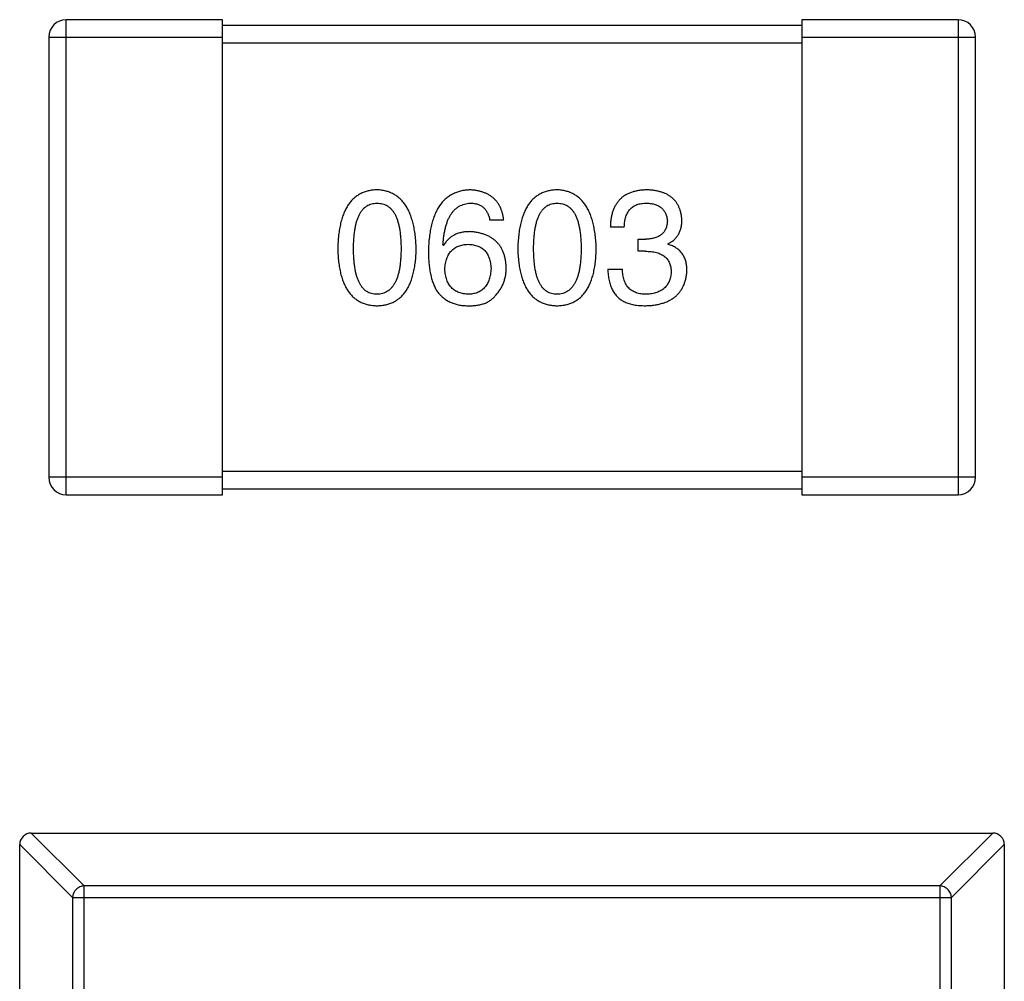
# Model space of a CAD drawing. Header units: millimetres. Extents: x 42 to 554, y 166 to 335.
# Tile 376 of 410: x 469.59 to 471.29, y 276.31 to 277.97. Entities that reach past the tile are written whole.
import ezdxf

# ---------------------------------------------------------------- set-up
doc = ezdxf.new("R2010")
doc.units = ezdxf.units.MM
doc.header["$LTSCALE"] = 30.734
doc.layers.get('0').update_dxf_attribs({"linetype": 'CONTINUOUS'})

msp = doc.modelspace()

# ---------------------------------------------------------------- linework, layer by layer
at = {"linetype": 'Continuous'}
for p, q in [((469.6745, 277.1545), (469.6745, 277.9745)), ((469.9445, 277.9745), (469.6745, 277.9745)), ((469.9445, 277.1545), (469.9445, 277.9745)), ((470.9445, 277.9745), (470.9445, 277.1545)), ((471.2145, 277.9745), (470.9445, 277.9745)), ((471.2145, 277.9745), (471.2145, 277.1545)), ((470.9445, 277.9645), (469.9445, 277.9645)), ((469.6445, 277.9445), (469.6445, 277.1845)), ((469.6445, 277.9445), (469.9445, 277.9445)), ((469.9445, 277.9345), (470.9445, 277.9345)), ((470.9445, 277.9445), (471.2445, 277.9445)), ((471.2445, 277.1845), (471.2445, 277.9445)), ((470.43, 277.6283), (470.406, 277.6283)), ((470.6381, 277.6162), (470.6141, 277.6162)), ((470.6622, 277.5747), (470.6622, 277.5955)), ((470.6622, 277.5955), (470.6753, 277.5955)), ((470.3262, 277.5845), (470.3251, 277.5856)), ((470.7136, 277.5878), (470.7136, 277.5867)), ((470.6742, 277.5747), (470.6622, 277.5747)), ((470.6097, 277.5441), (470.6349, 277.5441)), ((470.9445, 277.1945), (469.9445, 277.1945)), ((469.9445, 277.1845), (469.6445, 277.1845)), ((471.2445, 277.1845), (470.9445, 277.1845)), ((469.6745, 277.1545), (469.9445, 277.1545)), ((469.9445, 277.1645), (470.9445, 277.1645)), ((470.9445, 277.1545), (471.2145, 277.1545)), ((469.614, 276.5705), (469.7054, 276.4791)), ((469.6143, 276.5705), (471.2743, 276.5705)), ((471.1832, 276.4791), (471.2746, 276.5705)), ((469.6857, 276.4594), (469.5943, 276.5508)), ((469.5943, 273.5905), (469.5943, 276.5505)), ((471.2943, 276.5508), (471.2029, 276.4594)), ((471.2943, 276.5505), (471.2943, 273.5905)), ((469.7054, 273.6619), (469.7054, 276.4791)), ((471.1832, 276.4791), (469.7054, 276.4791)), ((471.1832, 276.4791), (471.1832, 273.6619)), ((469.6857, 276.4594), (469.6857, 273.6816)), ((469.6857, 276.4594), (471.2029, 276.4594)), ((471.2029, 273.6816), (471.2029, 276.4594))]:
    msp.add_line(p, q, dxfattribs=at)
for centre, radius, start, end in [((469.6745, 277.9445), 0.03, 90, 180), ((471.2145, 277.9445), 0.03, 0, 90), ((469.6745, 277.1845), 0.03, 180, 270), ((471.2145, 277.1845), 0.03, 270, 0), ((469.6143, 276.5505), 0.02, 90, 180), ((471.2743, 276.5505), 0.02, 0, 90)]:
    msp.add_arc(centre, radius, start, end, dxfattribs=at)
for points, knots in [([(470.2112, 277.6807), (470.2085, 277.6806), (470.2034, 277.6804), (470.1958, 277.6791), (470.1889, 277.6769), (470.1823, 277.6741), (470.1763, 277.6704), (470.1708, 277.666), (470.1658, 277.6608), (470.1613, 277.6547), (470.1573, 277.648), (470.1538, 277.6404), (470.1508, 277.6321), (470.1483, 277.623), (470.1463, 277.6131), (470.1449, 277.6024), (470.1438, 277.591), (470.1436, 277.5831), (470.1434, 277.5791)], [0, 0, 0, 0, 0.057911, 0.113262, 0.165956, 0.217443, 0.268511, 0.319665, 0.372, 0.426129, 0.483365, 0.543779, 0.607756, 0.676562, 0.749704, 0.827713, 0.911177, 1, 1, 1, 1]), ([(470.2789, 277.5791), (470.2788, 277.5831), (470.2784, 277.5909), (470.2773, 277.6022), (470.2757, 277.6128), (470.2736, 277.6226), (470.2711, 277.6316), (470.2681, 277.6399), (470.2646, 277.6474), (470.2605, 277.6542), (470.256, 277.6602), (470.2511, 277.6655), (470.2456, 277.67), (470.2397, 277.6737), (470.2332, 277.6766), (470.2263, 277.6788), (470.2189, 277.6803), (470.2138, 277.6806), (470.2112, 277.6807)], [0, 0, 0, 0, 0.088475, 0.171606, 0.249595, 0.322626, 0.391327, 0.455765, 0.516374, 0.573675, 0.628522, 0.681161, 0.732559, 0.783563, 0.83504, 0.887639, 0.942585, 1, 1, 1, 1]), ([(470.3721, 277.6807), (470.3693, 277.6806), (470.3637, 277.6802), (470.3557, 277.6788), (470.3483, 277.6765), (470.3413, 277.6734), (470.3349, 277.6696), (470.329, 277.6649), (470.3237, 277.6594), (470.3189, 277.6531), (470.3146, 277.646), (470.3109, 277.6382), (470.3077, 277.6295), (470.3052, 277.6201), (470.303, 277.6099), (470.3015, 277.5989), (470.3003, 277.5871), (470.3001, 277.5789), (470.3, 277.5747)], [0, 0, 0, 0, 0.058957, 0.115262, 0.16907, 0.221312, 0.273147, 0.324961, 0.377649, 0.432026, 0.488925, 0.549039, 0.612912, 0.680653, 0.753056, 0.830314, 0.912483, 1, 1, 1, 1]), ([(470.43, 277.6283), (470.4298, 277.6303), (470.4293, 277.6342), (470.428, 277.6398), (470.4264, 277.6451), (470.4244, 277.65), (470.4221, 277.6545), (470.4194, 277.6587), (470.4163, 277.6626), (470.4129, 277.6661), (470.409, 277.6691), (470.4048, 277.6719), (470.4003, 277.6743), (470.3953, 277.6763), (470.39, 277.678), (470.3844, 277.6793), (470.3784, 277.6802), (470.3742, 277.6805), (470.3721, 277.6807)], [0, 0, 0, 0, 0.06947, 0.136096, 0.199592, 0.260665, 0.319672, 0.377156, 0.433415, 0.489984, 0.546535, 0.604276, 0.663499, 0.725182, 0.788953, 0.855683, 0.926216, 1, 1, 1, 1]), ([(470.5221, 277.6807), (470.5194, 277.6806), (470.5142, 277.6804), (470.5067, 277.6791), (470.4997, 277.6769), (470.4932, 277.6741), (470.4872, 277.6704), (470.4816, 277.666), (470.4766, 277.6608), (470.4722, 277.6547), (470.4681, 277.648), (470.4647, 277.6404), (470.4617, 277.6321), (470.4592, 277.623), (470.4572, 277.6131), (470.4557, 277.6024), (470.4547, 277.591), (470.4544, 277.5831), (470.4543, 277.5791)], [0, 0, 0, 0, 0.057911, 0.113262, 0.165956, 0.217443, 0.268511, 0.319665, 0.372, 0.426129, 0.483365, 0.543779, 0.607756, 0.676562, 0.749704, 0.827713, 0.911177, 1, 1, 1, 1]), ([(470.5898, 277.5791), (470.5896, 277.5831), (470.5893, 277.5909), (470.5882, 277.6022), (470.5865, 277.6128), (470.5845, 277.6226), (470.582, 277.6316), (470.5789, 277.6399), (470.5754, 277.6474), (470.5714, 277.6542), (470.5669, 277.6602), (470.562, 277.6655), (470.5565, 277.67), (470.5505, 277.6737), (470.5441, 277.6766), (470.5372, 277.6788), (470.5298, 277.6803), (470.5247, 277.6806), (470.5221, 277.6807)], [0, 0, 0, 0, 0.088475, 0.171606, 0.249595, 0.322626, 0.391327, 0.455765, 0.516374, 0.573675, 0.628522, 0.681161, 0.732559, 0.783563, 0.83504, 0.887639, 0.942585, 1, 1, 1, 1]), ([(470.6775, 277.6807), (470.675, 277.6806), (470.6701, 277.6805), (470.663, 277.6796), (470.6564, 277.6783), (470.6502, 277.6764), (470.6445, 277.6741), (470.6394, 277.6713), (470.6346, 277.668), (470.6304, 277.6641), (470.6267, 277.6598), (470.6234, 277.655), (470.6207, 277.6497), (470.6183, 277.644), (470.6165, 277.6377), (470.6152, 277.631), (470.6143, 277.6238), (470.6142, 277.6188), (470.6141, 277.6162)], [0, 0, 0, 0, 0.073232, 0.142595, 0.207997, 0.270074, 0.329156, 0.386529, 0.441846, 0.496976, 0.551877, 0.607941, 0.665637, 0.725446, 0.788542, 0.855101, 0.925196, 1, 1, 1, 1]), ([(470.7376, 277.6294), (470.7374, 277.6313), (470.7371, 277.6352), (470.736, 277.6409), (470.7346, 277.6461), (470.7327, 277.651), (470.7304, 277.6555), (470.7277, 277.6597), (470.7246, 277.6635), (470.721, 277.6669), (470.717, 277.6699), (470.7126, 277.6726), (470.7077, 277.6749), (470.7025, 277.6768), (470.6968, 277.6784), (470.6907, 277.6795), (470.6843, 277.6804), (470.6798, 277.6806), (470.6775, 277.6807)], [0, 0, 0, 0, 0.067521, 0.132139, 0.193339, 0.252064, 0.309083, 0.364848, 0.420021, 0.475612, 0.532002, 0.589602, 0.649896, 0.712634, 0.778603, 0.848416, 0.922155, 1, 1, 1, 1]), ([(470.1708, 277.5791), (470.1708, 277.5823), (470.1708, 277.5884), (470.1713, 277.5973), (470.1721, 277.6057), (470.1731, 277.6134), (470.1746, 277.6204), (470.1763, 277.6269), (470.1783, 277.6328), (470.1807, 277.638), (470.1834, 277.6427), (470.1864, 277.6467), (470.1898, 277.6501), (470.1934, 277.653), (470.1974, 277.6551), (470.2017, 277.6567), (470.2064, 277.6576), (470.2096, 277.6577), (470.2112, 277.6578)], [0, 0, 0, 0, 0.096452, 0.187278, 0.271765, 0.350519, 0.423437, 0.491321, 0.554011, 0.612224, 0.666281, 0.717003, 0.764884, 0.811423, 0.856783, 0.902993, 0.950236, 1, 1, 1, 1]), ([(470.2112, 277.6578), (470.2129, 277.6577), (470.2161, 277.6576), (470.2209, 277.6567), (470.2253, 277.6551), (470.2295, 277.653), (470.2332, 277.6501), (470.2366, 277.6467), (470.2397, 277.6427), (470.2425, 277.638), (470.2449, 277.6328), (470.247, 277.6269), (470.2488, 277.6204), (470.2502, 277.6134), (470.2513, 277.6057), (470.2521, 277.5973), (470.2526, 277.5884), (470.2527, 277.5823), (470.2527, 277.5791)], [0, 0, 0, 0, 0.050604, 0.098688, 0.145699, 0.191791, 0.238625, 0.286717, 0.337546, 0.391814, 0.449755, 0.512106, 0.579685, 0.652048, 0.730262, 0.814146, 0.904281, 1, 1, 1, 1]), ([(470.3251, 277.5856), (470.3253, 277.5885), (470.3257, 277.594), (470.3267, 277.6019), (470.328, 277.6093), (470.3296, 277.6163), (470.3315, 277.6226), (470.3336, 277.6285), (470.3361, 277.6338), (470.3389, 277.6386), (470.342, 277.6429), (470.3454, 277.6466), (470.3491, 277.6499), (470.3531, 277.6525), (470.3574, 277.6547), (470.3621, 277.6562), (470.367, 277.6574), (470.3704, 277.6576), (470.3721, 277.6578)], [0, 0, 0, 0, 0.089218, 0.173709, 0.252753, 0.326963, 0.397099, 0.462534, 0.524018, 0.582178, 0.637235, 0.689955, 0.741228, 0.791618, 0.841661, 0.892925, 0.945259, 1, 1, 1, 1]), ([(470.3721, 277.6578), (470.3744, 277.6577), (470.3787, 277.6576), (470.3848, 277.6561), (470.3902, 277.6538), (470.3949, 277.6505), (470.3988, 277.6463), (470.402, 277.6411), (470.4045, 277.635), (470.4055, 277.6306), (470.406, 277.6283)], [0, 0, 0, 0, 0.136586, 0.261496, 0.378089, 0.490612, 0.605522, 0.725767, 0.8561, 1, 1, 1, 1]), ([(470.4816, 277.5791), (470.4816, 277.5823), (470.4817, 277.5884), (470.4822, 277.5973), (470.483, 277.6057), (470.484, 277.6134), (470.4855, 277.6204), (470.4871, 277.6269), (470.4892, 277.6328), (470.4916, 277.638), (470.4943, 277.6427), (470.4973, 277.6467), (470.5006, 277.6501), (470.5043, 277.653), (470.5083, 277.6551), (470.5126, 277.6567), (470.5172, 277.6576), (470.5204, 277.6577), (470.5221, 277.6578)], [0, 0, 0, 0, 0.096452, 0.187278, 0.271765, 0.350519, 0.423437, 0.491321, 0.554011, 0.612224, 0.666281, 0.717003, 0.764884, 0.811423, 0.856783, 0.902993, 0.950236, 1, 1, 1, 1]), ([(470.5221, 277.6578), (470.5237, 277.6577), (470.527, 277.6576), (470.5318, 277.6567), (470.5362, 277.6551), (470.5403, 277.653), (470.5441, 277.6501), (470.5475, 277.6467), (470.5506, 277.6427), (470.5534, 277.638), (470.5558, 277.6328), (470.5579, 277.6269), (470.5596, 277.6204), (470.5611, 277.6134), (470.5622, 277.6057), (470.563, 277.5973), (470.5635, 277.5884), (470.5636, 277.5823), (470.5636, 277.5791)], [0, 0, 0, 0, 0.050604, 0.098688, 0.145699, 0.191791, 0.238625, 0.286717, 0.337546, 0.391814, 0.449755, 0.512106, 0.579685, 0.652048, 0.730262, 0.814146, 0.904281, 1, 1, 1, 1]), ([(470.6381, 277.6162), (470.6382, 277.6179), (470.6384, 277.6212), (470.639, 277.6259), (470.6397, 277.6303), (470.6409, 277.6344), (470.6423, 277.6381), (470.644, 277.6415), (470.6459, 277.6447), (470.6482, 277.6474), (470.6507, 277.6499), (470.6536, 277.652), (470.6567, 277.6538), (470.6601, 277.6553), (470.6638, 277.6564), (470.6677, 277.6572), (470.672, 277.6577), (470.6749, 277.6577), (470.6764, 277.6578)], [0, 0, 0, 0, 0.078134, 0.15164, 0.221358, 0.286689, 0.348614, 0.407697, 0.464247, 0.520153, 0.574432, 0.629291, 0.684538, 0.742032, 0.801329, 0.863637, 0.930123, 1, 1, 1, 1]), ([(470.6764, 277.6578), (470.6778, 277.6577), (470.6804, 277.6576), (470.6843, 277.6571), (470.6879, 277.6564), (470.6913, 277.6555), (470.6945, 277.6544), (470.6974, 277.653), (470.7, 277.6514), (470.7024, 277.6496), (470.7045, 277.6476), (470.7064, 277.6453), (470.7081, 277.6429), (470.7095, 277.6401), (470.7106, 277.6372), (470.7115, 277.6341), (470.7121, 277.6307), (470.7123, 277.6284), (470.7125, 277.6272)], [0, 0, 0, 0, 0.078051, 0.151197, 0.220412, 0.286742, 0.34933, 0.409464, 0.467368, 0.52298, 0.578639, 0.633998, 0.690142, 0.746855, 0.805868, 0.867776, 0.932345, 1, 1, 1, 1]), ([(470.7125, 277.6272), (470.7124, 277.6259), (470.7122, 277.6235), (470.7117, 277.62), (470.7109, 277.6168), (470.7098, 277.6137), (470.7084, 277.6109), (470.7068, 277.6084), (470.7049, 277.606), (470.7027, 277.6039), (470.7002, 277.602), (470.6974, 277.6004), (470.6944, 277.599), (470.6911, 277.5978), (470.6875, 277.5969), (470.6837, 277.5962), (470.6796, 277.5957), (470.6768, 277.5955), (470.6753, 277.5955)], [0, 0, 0, 0, 0.067741, 0.131599, 0.192143, 0.249977, 0.306453, 0.361639, 0.416449, 0.471489, 0.527582, 0.584873, 0.644974, 0.70814, 0.77492, 0.845909, 0.920585, 1, 1, 1, 1]), ([(470.7136, 277.5878), (470.7155, 277.5888), (470.7192, 277.5907), (470.7242, 277.5943), (470.7283, 277.5987), (470.7318, 277.6036), (470.7344, 277.6092), (470.7363, 277.6154), (470.7374, 277.6222), (470.7375, 277.6269), (470.7376, 277.6294)], [0, 0, 0, 0, 0.125227, 0.244792, 0.361427, 0.478215, 0.59667, 0.722058, 0.856314, 1, 1, 1, 1]), ([(470.3721, 277.6086), (470.3695, 277.6085), (470.3644, 277.6084), (470.357, 277.6073), (470.3503, 277.6054), (470.3442, 277.6028), (470.3387, 277.5993), (470.3338, 277.5952), (470.3296, 277.5902), (470.3273, 277.5865), (470.3262, 277.5845)], [0, 0, 0, 0, 0.144617, 0.279572, 0.40596, 0.526097, 0.64389, 0.760003, 0.877724, 1, 1, 1, 1]), ([(470.4344, 277.5463), (470.4343, 277.5486), (470.434, 277.5532), (470.433, 277.5599), (470.4316, 277.5661), (470.4298, 277.5719), (470.4275, 277.5773), (470.4247, 277.5822), (470.4215, 277.5868), (470.4178, 277.5909), (470.4136, 277.5946), (470.4091, 277.5979), (470.404, 277.6007), (470.3985, 277.6032), (470.3925, 277.6052), (470.3861, 277.6067), (470.3793, 277.6079), (470.3745, 277.6084), (470.3721, 277.6086)], [0, 0, 0, 0, 0.071527, 0.139094, 0.20346, 0.264939, 0.323904, 0.381383, 0.437591, 0.493343, 0.549401, 0.606085, 0.664838, 0.725424, 0.788712, 0.855452, 0.925772, 1, 1, 1, 1]), ([(470.1434, 277.5791), (470.1436, 277.5752), (470.1438, 277.5675), (470.1449, 277.5565), (470.1463, 277.5462), (470.1483, 277.5366), (470.1508, 277.5278), (470.1538, 277.5198), (470.1573, 277.5124), (470.1613, 277.5059), (470.1658, 277.5), (470.1708, 277.495), (470.1763, 277.4907), (470.1823, 277.4871), (470.1889, 277.4844), (470.1959, 277.4823), (470.2034, 277.4811), (470.2085, 277.4808), (470.2112, 277.4807)], [0, 0, 0, 0, 0.087693, 0.170223, 0.247496, 0.319826, 0.387768, 0.451403, 0.511459, 0.568358, 0.622671, 0.675251, 0.726739, 0.778422, 0.830759, 0.884394, 0.940865, 1, 1, 1, 1]), ([(470.2112, 277.5004), (470.2096, 277.5005), (470.2064, 277.5006), (470.2017, 277.5015), (470.1974, 277.503), (470.1934, 277.5053), (470.1897, 277.508), (470.1864, 277.5114), (470.1834, 277.5155), (470.1807, 277.5202), (470.1783, 277.5254), (470.1763, 277.5313), (470.1746, 277.5378), (470.1731, 277.5448), (470.1721, 277.5525), (470.1713, 277.5608), (470.1708, 277.5698), (470.1708, 277.5759), (470.1708, 277.5791)], [0, 0, 0, 0, 0.049766, 0.097012, 0.143225, 0.188786, 0.235079, 0.282962, 0.333687, 0.387747, 0.445963, 0.508657, 0.576545, 0.649868, 0.72822, 0.812712, 0.903543, 1, 1, 1, 1]), ([(470.2112, 277.4807), (470.2138, 277.4808), (470.219, 277.4811), (470.2265, 277.4823), (470.2335, 277.4844), (470.2401, 277.4871), (470.2461, 277.4907), (470.2516, 277.495), (470.2566, 277.5), (470.2611, 277.5059), (470.2651, 277.5124), (470.2686, 277.5198), (470.2716, 277.5278), (470.274, 277.5366), (470.2761, 277.5462), (470.2775, 277.5565), (470.2785, 277.5675), (470.2788, 277.5752), (470.2789, 277.5791)], [0, 0, 0, 0, 0.059134, 0.115603, 0.169236, 0.221572, 0.273254, 0.32474, 0.377319, 0.431815, 0.488555, 0.548609, 0.612242, 0.680182, 0.75251, 0.829782, 0.91231, 1, 1, 1, 1]), ([(470.2527, 277.5791), (470.2527, 277.576), (470.2526, 277.5699), (470.2521, 277.5611), (470.2513, 277.5529), (470.2502, 277.5452), (470.2488, 277.5382), (470.247, 277.5318), (470.2449, 277.5259), (470.2425, 277.5207), (470.2397, 277.516), (470.2366, 277.512), (470.2332, 277.5085), (470.2294, 277.5057), (470.2253, 277.5034), (470.2209, 277.5017), (470.2161, 277.5007), (470.2129, 277.5005), (470.2112, 277.5004)], [0, 0, 0, 0, 0.094834, 0.184067, 0.267029, 0.344713, 0.417334, 0.484367, 0.546941, 0.604717, 0.65953, 0.710539, 0.759381, 0.806382, 0.853027, 0.900623, 0.949121, 1, 1, 1, 1]), ([(470.3284, 277.5441), (470.3285, 277.5458), (470.3287, 277.5491), (470.3294, 277.5538), (470.3304, 277.5582), (470.3316, 277.5623), (470.3332, 277.5661), (470.335, 277.5696), (470.3371, 277.5727), (470.3395, 277.5756), (470.3422, 277.5781), (470.3452, 277.5803), (470.3484, 277.5822), (470.352, 277.5837), (470.3558, 277.585), (470.3599, 277.5859), (470.3642, 277.5865), (470.3673, 277.5867), (470.3688, 277.5867)], [0, 0, 0, 0, 0.076072, 0.148369, 0.216753, 0.281358, 0.342792, 0.401604, 0.458929, 0.514444, 0.569818, 0.625343, 0.681554, 0.739608, 0.800134, 0.863477, 0.929547, 1, 1, 1, 1]), ([(470.3688, 277.5867), (470.3703, 277.5867), (470.3732, 277.5865), (470.3775, 277.5859), (470.3815, 277.585), (470.3852, 277.5838), (470.3886, 277.5823), (470.3918, 277.5805), (470.3947, 277.5783), (470.3973, 277.5758), (470.3996, 277.5731), (470.4017, 277.57), (470.4034, 277.5666), (470.405, 277.5629), (470.4061, 277.5589), (470.4071, 277.5546), (470.4078, 277.55), (470.408, 277.5468), (470.4082, 277.5452)], [0, 0, 0, 0, 0.069884, 0.136529, 0.199638, 0.259844, 0.317774, 0.374356, 0.430026, 0.485148, 0.5409, 0.597889, 0.657472, 0.718614, 0.783613, 0.85129, 0.923712, 1, 1, 1, 1]), ([(470.4543, 277.5791), (470.4544, 277.5752), (470.4547, 277.5675), (470.4557, 277.5565), (470.4572, 277.5462), (470.4592, 277.5366), (470.4617, 277.5278), (470.4647, 277.5198), (470.4681, 277.5124), (470.4722, 277.5059), (470.4766, 277.5), (470.4816, 277.495), (470.4872, 277.4907), (470.4932, 277.4871), (470.4997, 277.4844), (470.5067, 277.4823), (470.5142, 277.4811), (470.5194, 277.4808), (470.5221, 277.4807)], [0, 0, 0, 0, 0.087693, 0.170223, 0.247496, 0.319826, 0.387768, 0.451403, 0.511459, 0.568358, 0.622671, 0.675251, 0.726739, 0.778422, 0.830759, 0.884394, 0.940865, 1, 1, 1, 1]), ([(470.5221, 277.5004), (470.5204, 277.5005), (470.5172, 277.5006), (470.5126, 277.5015), (470.5083, 277.503), (470.5043, 277.5053), (470.5006, 277.508), (470.4973, 277.5114), (470.4943, 277.5155), (470.4916, 277.5202), (470.4892, 277.5254), (470.4871, 277.5313), (470.4855, 277.5378), (470.484, 277.5448), (470.483, 277.5525), (470.4822, 277.5608), (470.4817, 277.5698), (470.4816, 277.5759), (470.4816, 277.5791)], [0, 0, 0, 0, 0.049766, 0.097012, 0.143225, 0.188786, 0.235079, 0.282962, 0.333687, 0.387747, 0.445963, 0.508657, 0.576545, 0.649868, 0.72822, 0.812712, 0.903543, 1, 1, 1, 1]), ([(470.5221, 277.4807), (470.5247, 277.4808), (470.5299, 277.4811), (470.5374, 277.4823), (470.5444, 277.4844), (470.5509, 277.4871), (470.5569, 277.4907), (470.5625, 277.495), (470.5675, 277.5), (470.572, 277.5059), (470.576, 277.5124), (470.5794, 277.5198), (470.5824, 277.5278), (470.5849, 277.5366), (470.5869, 277.5462), (470.5884, 277.5565), (470.5894, 277.5675), (470.5897, 277.5752), (470.5898, 277.5791)], [0, 0, 0, 0, 0.059134, 0.115603, 0.169236, 0.221572, 0.273254, 0.32474, 0.377319, 0.431815, 0.488555, 0.548609, 0.612242, 0.680182, 0.75251, 0.829782, 0.91231, 1, 1, 1, 1]), ([(470.5636, 277.5791), (470.5636, 277.576), (470.5635, 277.5699), (470.563, 277.5611), (470.5622, 277.5529), (470.5611, 277.5452), (470.5597, 277.5382), (470.5579, 277.5318), (470.5558, 277.5259), (470.5534, 277.5207), (470.5506, 277.516), (470.5475, 277.512), (470.5441, 277.5085), (470.5403, 277.5057), (470.5362, 277.5034), (470.5318, 277.5017), (470.527, 277.5007), (470.5237, 277.5005), (470.5221, 277.5004)], [0, 0, 0, 0, 0.094834, 0.184067, 0.267029, 0.344713, 0.417334, 0.484367, 0.546941, 0.604717, 0.65953, 0.710539, 0.759381, 0.806382, 0.853027, 0.900623, 0.949121, 1, 1, 1, 1]), ([(470.7463, 277.5419), (470.7463, 277.5434), (470.7463, 277.5461), (470.7458, 277.5502), (470.7453, 277.5541), (470.7443, 277.5578), (470.7432, 277.5613), (470.7418, 277.5646), (470.7401, 277.5677), (470.7382, 277.5707), (470.736, 277.5734), (470.7336, 277.5759), (470.7308, 277.5782), (470.7279, 277.5803), (470.7247, 277.5822), (470.7212, 277.584), (470.7175, 277.5855), (470.7149, 277.5863), (470.7136, 277.5867)], [0, 0, 0, 0, 0.071215, 0.138707, 0.20396, 0.266995, 0.327734, 0.387609, 0.445602, 0.503345, 0.561136, 0.618597, 0.677672, 0.738255, 0.799989, 0.863961, 0.930555, 1, 1, 1, 1]), ([(470.3, 277.5747), (470.3, 277.5712), (470.3, 277.5643), (470.3008, 277.5543), (470.3018, 277.5449), (470.3034, 277.5361), (470.3054, 277.5279), (470.3078, 277.5203), (470.3107, 277.5133), (470.313, 277.509), (470.3142, 277.507)], [0, 0, 0, 0, 0.151498, 0.29521, 0.430242, 0.557137, 0.677306, 0.790845, 0.898111, 1, 1, 1, 1]), ([(470.6742, 277.5747), (470.676, 277.5747), (470.6795, 277.5747), (470.6846, 277.5742), (470.6893, 277.5736), (470.6937, 277.5725), (470.6978, 277.5713), (470.7015, 277.5698), (470.7048, 277.5679), (470.7078, 277.5658), (470.7105, 277.5634), (470.7128, 277.5607), (470.7147, 277.5577), (470.7163, 277.5544), (470.7175, 277.5509), (470.7184, 277.547), (470.7189, 277.5429), (470.719, 277.5401), (470.719, 277.5386)], [0, 0, 0, 0, 0.082495, 0.159728, 0.232496, 0.300725, 0.365163, 0.425859, 0.483728, 0.538892, 0.592921, 0.646195, 0.699968, 0.754746, 0.811387, 0.870806, 0.933482, 1, 1, 1, 1]), ([(470.3699, 277.5004), (470.3683, 277.5005), (470.3652, 277.5006), (470.3607, 277.5013), (470.3565, 277.5022), (470.3526, 277.5035), (470.3489, 277.505), (470.3456, 277.507), (470.3425, 277.5092), (470.3398, 277.5119), (470.3373, 277.5147), (470.3352, 277.518), (470.3332, 277.5215), (470.3317, 277.5254), (470.3304, 277.5297), (470.3294, 277.5342), (470.3287, 277.539), (470.3285, 277.5424), (470.3284, 277.5441)], [0, 0, 0, 0, 0.070403, 0.137196, 0.200053, 0.260887, 0.31876, 0.37535, 0.430743, 0.485927, 0.541678, 0.598832, 0.657726, 0.719441, 0.783504, 0.851852, 0.923533, 1, 1, 1, 1]), ([(470.4082, 277.5452), (470.408, 277.5435), (470.4078, 277.5401), (470.4071, 277.5352), (470.4062, 277.5307), (470.405, 277.5265), (470.4036, 277.5225), (470.4018, 277.5189), (470.3999, 277.5156), (470.3976, 277.5127), (470.395, 277.51), (470.3922, 277.5076), (470.3891, 277.5056), (470.3858, 277.5039), (470.3822, 277.5025), (470.3783, 277.5015), (470.3742, 277.5008), (470.3714, 277.5005), (470.3699, 277.5004)], [0, 0, 0, 0, 0.078863, 0.153308, 0.223539, 0.289857, 0.35341, 0.413572, 0.471721, 0.528235, 0.584279, 0.638781, 0.69466, 0.751251, 0.809198, 0.869697, 0.933318, 1, 1, 1, 1]), ([(470.4147, 277.4971), (470.4163, 277.4989), (470.4194, 277.5023), (470.4234, 277.5079), (470.4268, 277.5137), (470.4296, 277.5197), (470.4317, 277.5261), (470.4333, 277.5326), (470.4342, 277.5394), (470.4343, 277.544), (470.4344, 277.5463)], [0, 0, 0, 0, 0.129393, 0.255335, 0.378531, 0.500878, 0.622934, 0.746191, 0.87096, 1, 1, 1, 1]), ([(470.6097, 277.5441), (470.6098, 277.5423), (470.6099, 277.5388), (470.6104, 277.5337), (470.6111, 277.5289), (470.6119, 277.5242), (470.613, 277.5198), (470.6143, 277.5157), (470.6159, 277.5117), (470.6176, 277.5081), (470.6196, 277.5046), (470.6217, 277.5014), (470.6241, 277.4984), (470.6267, 277.4957), (470.6295, 277.4932), (470.6326, 277.491), (470.6358, 277.4889), (470.6381, 277.4878), (470.6392, 277.4873)], [0, 0, 0, 0, 0.078937, 0.154495, 0.226898, 0.296844, 0.363348, 0.427781, 0.48946, 0.549586, 0.607902, 0.664733, 0.720805, 0.776157, 0.831175, 0.886736, 0.943094, 1, 1, 1, 1]), ([(470.6764, 277.5004), (470.6748, 277.5004), (470.6716, 277.5005), (470.667, 277.501), (470.6627, 277.5018), (470.6587, 277.5031), (470.655, 277.5046), (470.6516, 277.5065), (470.6485, 277.5087), (470.6457, 277.5113), (470.6433, 277.5142), (470.6411, 277.5175), (470.6393, 277.5211), (470.6378, 277.525), (470.6366, 277.5293), (470.6357, 277.534), (470.6351, 277.5389), (470.6349, 277.5423), (470.6349, 277.5441)], [0, 0, 0, 0, 0.071272, 0.13882, 0.201858, 0.262757, 0.320043, 0.376709, 0.431462, 0.486034, 0.541209, 0.597703, 0.65589, 0.717768, 0.782056, 0.850407, 0.92277, 1, 1, 1, 1]), ([(470.6753, 277.4807), (470.678, 277.4809), (470.6834, 277.4811), (470.6911, 277.482), (470.6983, 277.4834), (470.7051, 277.4853), (470.7113, 277.4875), (470.717, 277.4902), (470.7223, 277.4934), (470.727, 277.497), (470.7312, 277.5011), (470.7349, 277.5056), (470.7381, 277.5106), (470.7408, 277.516), (470.743, 277.5218), (470.7446, 277.5281), (470.7458, 277.5349), (470.7462, 277.5395), (470.7463, 277.5419)], [0, 0, 0, 0, 0.078078, 0.151942, 0.221594, 0.28726, 0.350176, 0.409768, 0.467648, 0.523784, 0.578904, 0.634014, 0.689819, 0.746826, 0.805875, 0.867063, 0.931764, 1, 1, 1, 1]), ([(470.719, 277.5386), (470.7189, 277.5372), (470.7187, 277.5343), (470.718, 277.5302), (470.717, 277.5263), (470.7156, 277.5227), (470.714, 277.5194), (470.7121, 277.5163), (470.7098, 277.5136), (470.7073, 277.511), (470.7045, 277.5087), (470.7013, 277.5067), (470.6979, 277.505), (470.6942, 277.5035), (470.6901, 277.5024), (470.6858, 277.5014), (470.6812, 277.5007), (470.678, 277.5005), (470.6764, 277.5004)], [0, 0, 0, 0, 0.068514, 0.133941, 0.195994, 0.255362, 0.312994, 0.369441, 0.424687, 0.480522, 0.537148, 0.594801, 0.654411, 0.716817, 0.781981, 0.850498, 0.923306, 1, 1, 1, 1]), ([(470.3142, 277.507), (470.3157, 277.5049), (470.3186, 277.501), (470.3238, 277.4958), (470.3295, 277.4914), (470.3357, 277.4877), (470.3424, 277.4848), (470.3497, 277.4826), (470.3574, 277.4812), (470.3628, 277.4809), (470.3655, 277.4807)], [0, 0, 0, 0, 0.125033, 0.246266, 0.36603, 0.485265, 0.606781, 0.732144, 0.862551, 1, 1, 1, 1]), ([(470.3655, 277.4807), (470.3683, 277.4807), (470.3737, 277.4806), (470.3815, 277.4812), (470.3887, 277.4823), (470.3952, 277.4841), (470.4011, 277.4864), (470.4063, 277.4894), (470.4109, 277.4929), (470.4135, 277.4957), (470.4147, 277.4971)], [0, 0, 0, 0, 0.156782, 0.301945, 0.436395, 0.561474, 0.678489, 0.78853, 0.894967, 1, 1, 1, 1]), ([(470.6392, 277.4873), (470.6404, 277.4867), (470.6427, 277.4857), (470.6465, 277.4843), (470.6505, 277.4832), (470.6549, 277.4823), (470.6596, 277.4816), (470.6645, 277.4811), (470.6698, 277.4808), (470.6734, 277.4808), (470.6753, 277.4807)], [0, 0, 0, 0, 0.101955, 0.208983, 0.322698, 0.44339, 0.570851, 0.70629, 0.84885, 1, 1, 1, 1]), ([(469.7054, 276.4791), (469.7029, 276.479), (469.6978, 276.4779), (469.6913, 276.4735), (469.6869, 276.467), (469.6858, 276.4619), (469.6857, 276.4594)], [0, 0, 0, 0, 0.249032, 0.5, 0.750968, 1, 1, 1, 1]), ([(471.2029, 276.4594), (471.2028, 276.4619), (471.2016, 276.467), (471.1972, 276.4735), (471.1908, 276.4779), (471.1857, 276.479), (471.1832, 276.4791)], [0, 0, 0, 0, 0.249032, 0.5, 0.750968, 1, 1, 1, 1])]:
    msp.add_open_spline(points, degree=3, knots=knots, dxfattribs=at)

doc.saveas('drawing.dxf')
